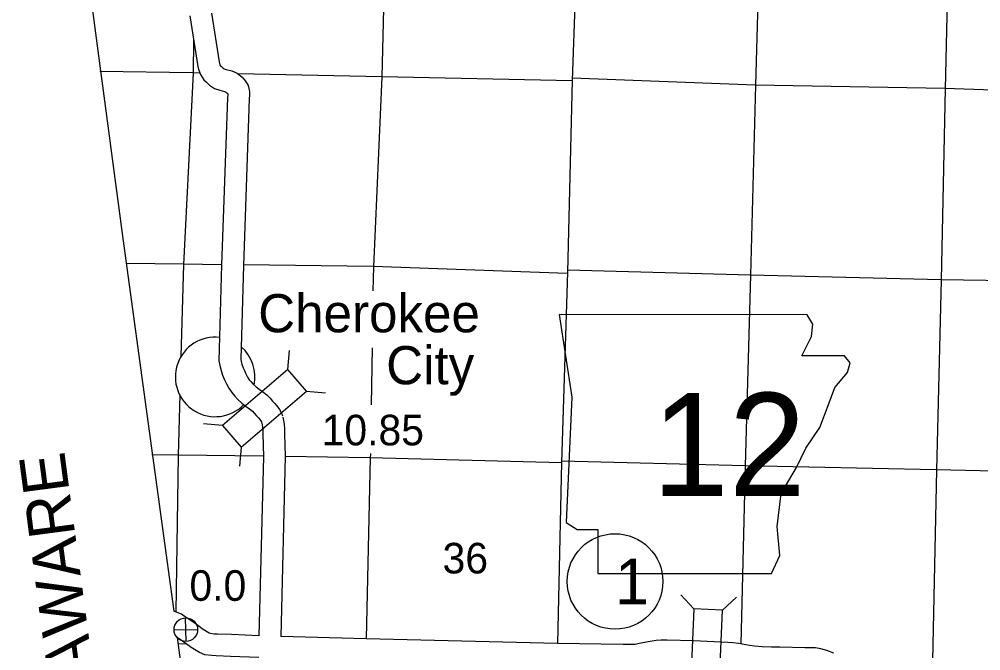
# Model space of a CAD drawing. Extents: x 77230 to 630905, y 790554 to 1662844.
# Drawn here: x 118792 to 145348, y 1556432 to 1573891 of the extents above; entities that cross this region are included whole.
import ezdxf

# ---------------------------------------------------------------- set-up
doc = ezdxf.new("R2010")
doc.units = 0
for name, color, linetype in [('Level 14', 7, 'Continuous'), ('Level 15', 7, 'Continuous'), ('Level 16', 7, 'Continuous'), ('Level 19', 7, 'Continuous'), ('Level 22', 7, 'Continuous'), ('Level 24', 7, 'Continuous'), ('Level 26', 7, 'Continuous'), ('Level 28', 7, 'Continuous'), ('Level 31', 7, 'Continuous'), ('Level 32', 7, 'Continuous'), ('Level 33', 7, 'Continuous'), ('Level 34', 7, 'Continuous')]:
    doc.layers.add(name, color=color, linetype=linetype)

msp = doc.modelspace()

# ---------------------------------------------------------------- linework, layer by layer
at = {"layer": 'Level 14'}
for points in [[(120357, 1577637), (120966, 1573015), (121651, 1567826), (122378, 1562504), (123059, 1557527)], [(123157, 1556800), (123802, 1551928), (124550, 1546914)]]:
    msp.add_lwpolyline(points, dxfattribs=at)
at = {"layer": 'Level 15'}
for points in [[(134531, 1586304), (134431, 1582690), (134250, 1577418), (134067, 1572198), (133932, 1566900), (133769, 1561640), (133661, 1556634)], [(123399, 1556613), (123172, 1556620)]]:
    msp.add_lwpolyline(points, dxfattribs=at)
at = {"layer": 'Level 16'}
for points in [[(129258, 1587980), (129025, 1582813), (128932, 1577584), (128809, 1572296), (128572, 1567049), (128561, 1566386)], [(139453, 1585808), (139391, 1582600), (139274, 1577350), (139127, 1572067), (138988, 1566816), (138843, 1561542), (138720, 1556620)], [(144642, 1584845), (144619, 1582522), (144486, 1577238), (144365, 1571971), (144255, 1566690), (144126, 1561424), (144019, 1556165)], [(123609, 1573313), (123593, 1572402), (123328, 1567107), (123259, 1564563)], [(123777, 1572404), (123587, 1572408), (121022, 1572445)], [(134061, 1572184), (128803, 1572296), (124832, 1572381)], [(147301, 1571877), (144359, 1571973), (139119, 1572069), (134064, 1572260)], [(124382, 1567104), (123326, 1567117), (121741, 1567142)], [(133924, 1566863), (128570, 1567053), (124984, 1567097)], [(147336, 1566640), (144250, 1566688), (138984, 1566820), (133931, 1566957)], [(128536, 1564807), (128510, 1563234)], [(123230, 1563514), (123183, 1561834), (123121, 1557511)], [(125538, 1561808), (123175, 1561838), (122457, 1561850)], [(133765, 1561628), (128479, 1561770), (126140, 1561800)], [(128489, 1561881), (128487, 1561770), (128377, 1556767)], [(147358, 1561364), (144120, 1561430), (138837, 1561544), (133766, 1561672)]]:
    msp.add_lwpolyline(points, dxfattribs=at)
at = {"layer": 'Level 19'}
for p, q in [((126212, 1564207), (126253, 1564733)), ((126726, 1563605), (127252, 1563563)), ((124405, 1562663), (123879, 1562705)), ((124920, 1562061), (124878, 1561535)), ((137425, 1557592), (137068, 1557981)), ((138216, 1557558), (138605, 1557915))]:
    msp.add_line(p, q, dxfattribs=at)
for points in [[(126212, 1564207), (124405, 1562663), (124920, 1562061), (126726, 1563605)], [(137425, 1557592), (137322, 1555219), (138113, 1555184), (138216, 1557558)]]:
    msp.add_lwpolyline(points, close=True, dxfattribs=at)
at = {"layer": 'Level 22'}
for points in [[(123507, 1573985), (123723, 1572585), (123753, 1572484), (123795, 1572360), (123893, 1572219), (123964, 1572149), (124048, 1572071), (124186, 1571977), (124335, 1571928), (124465, 1571892), (124496, 1571879), (124527, 1571854), (124550, 1571828), (124550, 1571826), (124551, 1571799), (124546, 1571718), (124382, 1567105), (124309, 1564447), (124337, 1564284), (124370, 1564182), (124407, 1564052), (124464, 1563925), (124516, 1563816), (124582, 1563696), (124661, 1563568), (124742, 1563475), (124830, 1563378), (124944, 1563274), (125060, 1563183), (125153, 1563118), (125231, 1563055), (125281, 1563005), (125344, 1562931), (125402, 1562871), (125437, 1562830), (125466, 1562788), (125482, 1562758), (125495, 1562723)], [(124102, 1574061), (124310, 1572716), (124325, 1572666), (124335, 1572634), (124354, 1572607), (124379, 1572582), (124424, 1572541), (124454, 1572520), (124509, 1572502), (124663, 1572460), (124807, 1572398), (124945, 1572288), (125038, 1572180), (125116, 1572056), (125148, 1571897), (125152, 1571792), (125146, 1571689), (124982, 1567086), (124911, 1564489), (124921, 1564428), (124944, 1564358), (124973, 1564257), (125009, 1564177), (125050, 1564090), (125100, 1563999), (125146, 1563924), (125190, 1563874), (125254, 1563803), (125333, 1563732), (125418, 1563665), (125513, 1563598), (125632, 1563503), (125721, 1563414), (125791, 1563332), (125846, 1563273), (125911, 1563199), (125979, 1563102), (126031, 1563004), (126059, 1562927)], [(126069, 1562893), (126092, 1562795), (126108, 1562697), (126118, 1562568), (126121, 1562430), (126137, 1561802), (126013, 1556823)], [(125485, 1562757), (125503, 1562679), (125512, 1562625), (125519, 1562538), (125521, 1562416), (125537, 1561801), (125413, 1556844)], [(125409, 1556846), (124650, 1556878), (124267, 1556887), (124175, 1556895), (124071, 1556909), (124042, 1556921), (123870, 1557023), (123650, 1557184), (123346, 1557393), (123273, 1557441), (123059, 1557527)], [(125405, 1556246), (124630, 1556278), (124234, 1556288), (124111, 1556299), (123915, 1556324), (123772, 1556383), (123539, 1556522), (123303, 1556694), (123151, 1556799)], [(141291, 1556363), (141099, 1556439), (140935, 1556487), (140780, 1556511), (140492, 1556510), (139802, 1556532), (139568, 1556531), (139314, 1556542), (139101, 1556560), (138965, 1556579), (138862, 1556596), (138653, 1556634), (138499, 1556651), (138360, 1556663), (137411, 1556704), (136690, 1556724), (136522, 1556723), (136384, 1556713), (136165, 1556675), (135911, 1556631), (135802, 1556609), (135709, 1556601), (135469, 1556601), (133659, 1556633), (128373, 1556765), (126019, 1556826)]]:
    msp.add_lwpolyline(points, dxfattribs=at)
at = {"layer": 'Level 24'}
msp.add_lwpolyline([(133707, 1565725), (134050, 1563441), (133898, 1559977), (134202, 1559787), (134773, 1559787), (134773, 1558569), (139569, 1558569), (139798, 1559064), (139722, 1559863), (139836, 1560777), (140255, 1561500), (140521, 1562033), (140902, 1562604), (141130, 1563213), (141320, 1563708), (141663, 1564127), (141739, 1564393), (141587, 1564583), (140407, 1564583), (140673, 1565116), (140711, 1565459), (140553, 1565722)], close=True, dxfattribs=at)
at = {"layer": 'Level 26'}
for start, end in [(83.5513, 316.1243), (347.8157, 49.3376)]:
    msp.add_arc((124204, 1564003), 1100, start, end, dxfattribs=at)
at = {"layer": 'Level 33'}
msp.add_circle((135247, 1558348), 1320, dxfattribs=at)
at = {"layer": 'Level 34'}
for p, q in [((123400, 1556691), (123385, 1557342)), ((123067, 1557009), (123718, 1557024))]:
    msp.add_line(p, q, dxfattribs=at)
msp.add_circle((123393, 1557016), 326, dxfattribs=at)

# ---------------------------------------------------------------- texts
at = {"layer": 'Level 16'}
msp.add_text('36', height=844.8, dxfattribs=at).set_placement((130483, 1558570))
at = {"layer": 'Level 24'}
msp.add_text('12', height=2851.2, dxfattribs=at).set_placement((136271, 1560711))
at = {"layer": 'Level 26'}
for s, p in [('Cherokee', (125392, 1565236)), ('City', (128926, 1563799))]:
    msp.add_text(s, height=1056, dxfattribs=at).set_placement(p)
at = {"layer": 'Level 28'}
msp.add_text('DELAWARE', height=1267.2, rotation=97.5414, dxfattribs=at).set_placement((121282, 1552541))
at = {"layer": 'Level 31'}
msp.add_text('0.0', height=844.8, dxfattribs=at).set_placement((123493, 1557813))
at = {"layer": 'Level 32'}
msp.add_text('10.85', height=844.8, dxfattribs=at).set_placement((127144, 1562111))
at = {"layer": 'Level 33'}
msp.add_text('1', height=1267, dxfattribs=at).set_placement((135247, 1557714))

doc.saveas('drawing.dxf')
